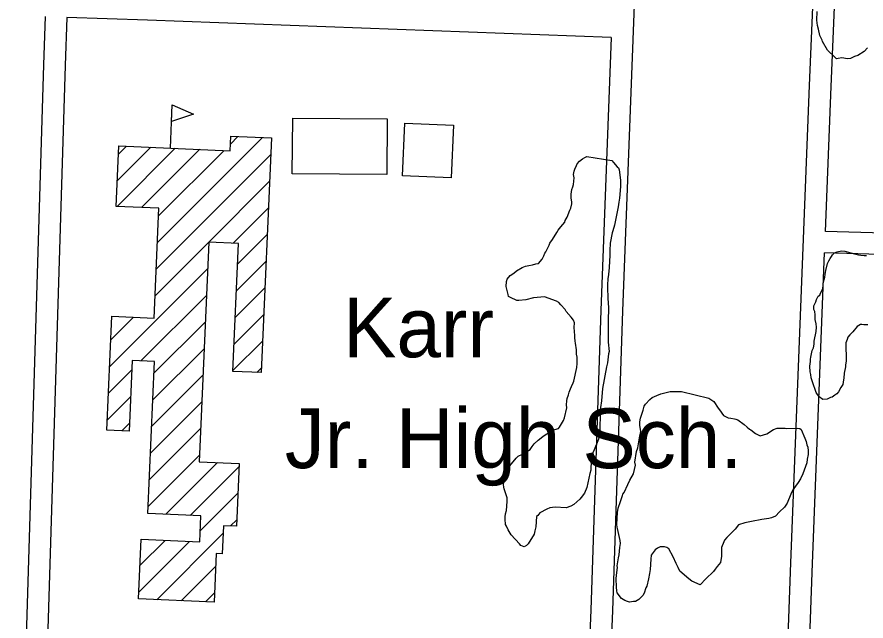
# Model space of a CAD drawing. Extents: x 3677843 to 3715951, y 511991 to 537744.
# Drawn here: x 3701704 to 3702883, y 518649 to 519488 of the extents above; entities that cross this region are included whole.
import ezdxf

# ---------------------------------------------------------------- set-up
doc = ezdxf.new("R2010")
doc.units = 0
for name, color, linetype in [('V-BLDG-IDEN', 7, 'Continuous'), ('V-BLDG-OTLN', 7, 'Continuous'), ('V-ROAD-CNTR', 7, 'Continuous'), ('V-SITE-VEGE', 7, 'Continuous')]:
    doc.layers.add(name, color=color, linetype=linetype)

msp = doc.modelspace()

# ---------------------------------------------------------------- linework, layer by layer
at = {"layer": 'V-BLDG-OTLN'}
for p, q in [((3701916.8, 519305.6), (3701919.4, 519365.5)), ((3701898.9, 519174.4), (3702044.6, 519320.1)), ((3702000.1, 519311.1), (3702010.7, 519321.6)), ((3701844.9, 519297.2), (3701855.9, 519308.2)), ((3701842.8, 519224.4), (3701923.6, 519305.3)), ((3701843.3, 519260.3), (3701889.8, 519306.8)), ((3701876.7, 519222.9), (3701957.5, 519303.8)), ((3701897.2, 519137.5), (3702056.2, 519296.4)), ((3701900.5, 519211.4), (3701991.4, 519302.3)), ((3701970.1, 519174.9), (3702054.5, 519259.4)), ((3702003.9, 519173.4), (3702052.9, 519222.4)), ((3702010.2, 519144.4), (3702051.3, 519185.4)), ((3701895.6, 519100.5), (3701970.1, 519174.9)), ((3702008.6, 519107.4), (3702049.7, 519148.5)), ((3701832.7, 519002.2), (3701968.4, 519137.9)), ((3702007, 519070.4), (3702048.1, 519111.5)), ((3701876, 519010.2), (3701966.8, 519101)), ((3702005.3, 519033.4), (3702046.4, 519074.5)), ((3701834.3, 519039.2), (3701865.8, 519070.6)), ((3701894, 518992.8), (3701965.2, 519064)), ((3702003.7, 518996.5), (3702044.8, 519037.5)), ((3701892.3, 518955.8), (3701963.6, 519027)), ((3701831.1, 518965.2), (3701863.5, 518997.6)), ((3701890.7, 518918.8), (3701962, 518990)), ((3702036.7, 518994.1), (3702043.2, 519000.6)), ((3701829.4, 518928.2), (3701861.8, 518960.6)), ((3701889.1, 518881.8), (3701960.3, 518953.1)), ((3701849.6, 518913.1), (3701860.2, 518923.7)), ((3701887.5, 518844.9), (3701958.7, 518916.1)), ((3701885.9, 518807.9), (3701957.1, 518879.1)), ((3701910.4, 518797), (3701982.2, 518868.9)), ((3701944.2, 518795.5), (3702012.1, 518863.4)), ((3701958.1, 518774.1), (3702010.5, 518826.4)), ((3702000.2, 518780.8), (3702008.9, 518789.5)), ((3701897.8, 518678.4), (3701990.1, 518770.7)), ((3701872.9, 518688.8), (3701943.4, 518759.4)), ((3701874.5, 518725.8), (3701909.5, 518760.8)), ((3701931.7, 518676.9), (3701979.8, 518725.1)), ((3701965.5, 518675.4), (3701978.2, 518688.1))]:
    msp.add_line(p, q, dxfattribs=at)
for points in [[(3701919.4, 519365.5), (3701948.9, 519352.7), (3701918.4, 519342.4)], [(3702217.2, 519268.8), (3702086.1, 519269.9), (3702086.7, 519347), (3702217.8, 519346)], [(3702309.7, 519337.4), (3702306.7, 519264.3), (3702239.3, 519267), (3702242.2, 519340.2)], [(3701970.1, 519174.9), (3701956.7, 518870), (3702012.3, 518867.6), (3702008.5, 518780.4), (3701990.6, 518781.2), (3701988.8, 518742), (3701980.6, 518742.4), (3701977.6, 518674.9), (3701872.5, 518679.5), (3701876.1, 518762.3), (3701957.5, 518758.7), (3701959.1, 518794.9), (3701885.4, 518798.1), (3701894.7, 519009.3), (3701864, 519010.7), (3701859.7, 518912.6), (3701828.8, 518914), (3701835.7, 519072), (3701894.3, 519069.4), (3701900.9, 519221.9), (3701841.7, 519224.5), (3701845.4, 519308.7), (3701999.7, 519301.9), (3702000.6, 519322.1), (3702057.2, 519319.6), (3702042.9, 518993.8), (3702003.7, 518995.5), (3702011.5, 519173.1)]]:
    msp.add_lwpolyline(points, close=True, dxfattribs=at)
at = {"layer": 'V-ROAD-CNTR'}
for points in [[(3703415.5, 521510.2), (3703399.8, 521259.2), (3703378, 520417.7), (3703374.7, 520391.6), (3703372, 520376.7), (3703367.7, 520351.4), (3703357.7, 520328), (3703349.8, 520308.1), (3703318.7, 520220.2), (3703198, 519905.6), (3703163.6, 519827.3), (3703150.5, 519798.6), (3703142.4, 519773.1), (3703134.9, 519748), (3703132.8, 519726.1), (3703130.5, 519691.3), (3703128.2, 519653.1), (3703113.8, 519223.4), (3703109.4, 519200.7), (3703102.1, 519183.1), (3703090.7, 519169.2), (3703072.2, 519158.7), (3703040.5, 519153.6), (3702825, 519159.9)], [(3703277.4, 520196.5), (3703170.3, 519917), (3703136.2, 519839.6), (3703122.4, 519809.5), (3703113.7, 519782), (3703105.3, 519753.7), (3703102.9, 519728.5), (3703100.6, 519693.3), (3703098.2, 519654.6), (3703083.9, 519226.8), (3703080.5, 519209.4), (3703076.1, 519198.7), (3703071, 519192.5), (3703062, 519187.4), (3703038.5, 519183.6), (3702826.2, 519189.8)], [(3702826.2, 519189.8), (3702834, 519391.2), (3702846.9, 519688.9), (3702841.8, 519712.2), (3702837.3, 519725.5), (3702827.9, 519744.2), (3702813.9, 519757.8), (3702790.6, 519771), (3702602.9, 519837.1)], [(3702594.1, 519808.4), (3702576.7, 519748.2), (3702573.4, 519731.4), (3702572, 519710.3), (3702569.2, 519674.4), (3702560.8, 519504.5), (3702544.3, 519078.9), (3702530.6, 518663.5), (3702513, 518240.2)], [(3702760.1, 518230.4), (3702778.3, 518729.7), (3702804, 519392.5), (3702816.7, 519686.3), (3702812.8, 519704.2), (3702809.5, 519713.9), (3702803.4, 519726.2), (3702795.7, 519733.6), (3702778.1, 519743.6), (3702594.1, 519808.4)], [(3701743.2, 519488.1), (3701740.7, 519421), (3701713.2, 518520), (3701703.9, 518269)], [(3701773.1, 519487), (3701770.7, 519420), (3701744.1, 518547.2)], [(3702529, 519458.9), (3701885, 519482.9), (3701773.1, 519487)], [(3702529, 519458.9), (3702514.3, 519080), (3702500.7, 518664.6), (3702483.1, 518241.3)], [(3702790.1, 518229.2), (3702808.3, 518728.6), (3702825, 519159.9)]]:
    msp.add_lwpolyline(points, dxfattribs=at)
at = {"layer": 'V-SITE-VEGE'}
for points in [[(3702884.8, 519444.5), (3702880, 519439.5), (3702871.3, 519434), (3702866.4, 519432.9), (3702860.9, 519430.1), (3702857.1, 519429.5), (3702848.9, 519430.6), (3702844, 519430), (3702841.8, 519429.4), (3702837.5, 519433.8), (3702831.4, 519439.2), (3702829.2, 519441.4), (3702822.1, 519453.3), (3702821.5, 519455.5), (3702818.7, 519462), (3702816.5, 519470.7), (3702815.4, 519475.6), (3702814.2, 519483.3), (3702814.7, 519495.3)], [(3702384.2, 518819.8), (3702380.3, 518832.3), (3702379.8, 518834.5), (3702379.2, 518838.3), (3702381.8, 518852.5), (3702384, 518857.4), (3702388.3, 518864.5), (3702397, 518874.9), (3702399.7, 518877.7), (3702405.6, 518880.4), (3702416.5, 518887.1), (3702419.2, 518891.4), (3702421.9, 518894.7), (3702427.3, 518900.2), (3702433.8, 518905.2), (3702438.7, 518908.5), (3702450.7, 518914.6), (3702455.6, 518916.2), (3702457.2, 518917.9), (3702462.6, 518927.2), (3702464.2, 518931), (3702467.4, 518944.7), (3702466.8, 518949), (3702467.3, 518954.5), (3702467.9, 518957.8), (3702469.5, 518962.7), (3702470.5, 518966.5), (3702472.1, 518971.4), (3702473.8, 518974.7), (3702475.9, 518979.6), (3702477, 518981.8), (3702481.2, 519000.9), (3702481.7, 519006.4), (3702481.7, 519015.1), (3702480.5, 519019.5), (3702480.5, 519025.5), (3702479.4, 519034.7), (3702478.8, 519037.5), (3702478.2, 519042.4), (3702478.2, 519045.1), (3702477.6, 519056.6), (3702478.1, 519063.1), (3702476.4, 519066.4), (3702473.1, 519070.7), (3702466.5, 519078.8), (3702464.9, 519081.6), (3702458.8, 519088.1), (3702456.1, 519091.3), (3702452.8, 519092.9), (3702436.4, 519098.8), (3702421.1, 519097.6), (3702410.2, 519094.8), (3702400.4, 519093.7), (3702397.7, 519093.7), (3702388.9, 519098), (3702386.2, 519099.6), (3702385.6, 519102.3), (3702382.8, 519113.2), (3702383.3, 519120.3), (3702384.4, 519123.6), (3702388.7, 519128.5), (3702393.6, 519131.8), (3702397.4, 519135.1), (3702405, 519139.5), (3702409.9, 519141.7), (3702414.3, 519142.3), (3702419.7, 519143.4), (3702424.1, 519144.6), (3702427.9, 519145.1), (3702432.8, 519151.2), (3702435.5, 519156.1), (3702436.5, 519159.4), (3702438.2, 519161.6), (3702442.5, 519170.9), (3702443.5, 519173.6), (3702447.3, 519178.5), (3702453.3, 519188.4), (3702455.4, 519191.7), (3702458.7, 519196.1), (3702464.6, 519202.6), (3702465.1, 519204.8), (3702467.8, 519209.8), (3702471.6, 519219.1), (3702472.7, 519222.3), (3702474.3, 519228.3), (3702474.2, 519231.1), (3702473.1, 519236), (3702473.1, 519241.4), (3702474.1, 519248), (3702475.7, 519251.8), (3702476.3, 519255.1), (3702477.3, 519264.4), (3702476.7, 519268.7), (3702477.2, 519273.6), (3702478.3, 519276.4), (3702480.5, 519281.3), (3702481.5, 519283.5), (3702484.8, 519287.3), (3702489.1, 519290.6), (3702492.4, 519292.3), (3702495.1, 519293.9)], [(3702495.1, 519293.9), (3702529.5, 519288.2), (3702532.2, 519285.4), (3702537.2, 519279.5), (3702538.8, 519277.9), (3702540, 519275.1), (3702541.7, 519261), (3702541.7, 519252.2), (3702540.2, 519235.9), (3702539.2, 519230.4), (3702538.7, 519223.9), (3702533.4, 519198.7), (3702531.2, 519190.5), (3702530.2, 519187.8), (3702527.5, 519173.6), (3702527.1, 519163.2), (3702527.1, 519156.7), (3702526.1, 519139.8), (3702525.1, 519130), (3702524, 519123.9), (3702523.5, 519115.8), (3702523.6, 519108.7), (3702524.2, 519100.5), (3702524.2, 519097.2), (3702524.9, 519083.6), (3702524.9, 519078.1), (3702524.4, 519071), (3702524.6, 519036.1), (3702525.8, 519023.1), (3702525.3, 519019.8), (3702523.7, 519007.2), (3702522.1, 519001.8), (3702516.9, 518971.7), (3702515.3, 518954.8), (3702513.8, 518945.5), (3702513.3, 518938.4), (3702513.3, 518934.6), (3702512.9, 518917.2), (3702512.4, 518907.9), (3702511.3, 518901.3), (3702505.4, 518886.6), (3702502.2, 518880.5), (3702500.7, 518863.1), (3702500.7, 518858.2), (3702499.1, 518853.8), (3702494.9, 518834.1), (3702491.6, 518826.5), (3702487.3, 518820.4), (3702485.1, 518818.2), (3702477, 518810.6), (3702472.7, 518808.3), (3702466.1, 518806.1), (3702450.9, 518807.1), (3702443.8, 518806), (3702439.4, 518804.3), (3702429.6, 518799.3), (3702426.9, 518795.5), (3702425.3, 518793.9), (3702424.3, 518779.7), (3702422.7, 518774.2), (3702421.7, 518769.3), (3702413.6, 518756.1), (3702411.4, 518753.9), (3702408.1, 518751.7), (3702403.2, 518753.9), (3702401.6, 518756.1), (3702390, 518768.5), (3702385.6, 518775.6), (3702383.4, 518780.5), (3702382.3, 518782.7), (3702381.7, 518790.3), (3702381.7, 518793.6), (3702382.2, 518797.9), (3702383.3, 518802.3), (3702384.3, 518814.9), (3702384.2, 518819.8)], [(3702885.2, 519059.9), (3702879.7, 519059.9), (3702877, 519060.4), (3702874.8, 519060.4), (3702870.5, 519057.6), (3702864.5, 519050.5), (3702860.2, 519046.1), (3702857.5, 519042.8), (3702856.4, 519039.6), (3702854.8, 519035.2), (3702855, 519009.5), (3702853.9, 519004.6), (3702853.9, 519001.9), (3702852.4, 518993.2), (3702851.9, 518986.1), (3702851.3, 518983.9), (3702850.3, 518977.3), (3702847.6, 518973), (3702844.3, 518966.9), (3702842.2, 518964.2), (3702839.5, 518962.5), (3702835.7, 518959.8), (3702833.5, 518959.2), (3702828.6, 518957), (3702822.6, 518956.4), (3702817.7, 518960.2), (3702813.3, 518966.2), (3702808.2, 518980.9), (3702806.6, 518986.3), (3702806, 518991.2), (3702804.9, 518995), (3702804.8, 519002.7), (3702805.3, 519009.2), (3702805.3, 519012.5), (3702805.8, 519015.2), (3702808, 519024.5), (3702809.6, 519028.3), (3702810.6, 519033.3), (3702810.6, 519037.6), (3702813.2, 519050.7), (3702813.8, 519056.7), (3702813.2, 519061.6), (3702812, 519067.6), (3702812, 519074.2), (3702811.4, 519078.5), (3702810.3, 519081.3), (3702810.3, 519086.7), (3702813, 519092.2), (3702814, 519095.5), (3702816.2, 519099.8), (3702818.4, 519101.5), (3702819.4, 519104.2), (3702822.7, 519110.2), (3702823.2, 519115.7), (3702823.2, 519117.9), (3702825.3, 519126.1), (3702825.8, 519129.9), (3702826.9, 519135.4), (3702829, 519145.2), (3702831.1, 519149), (3702832.8, 519152.3), (3702834.9, 519155), (3702836, 519157.2), (3702838.7, 519160), (3702842.5, 519161.6), (3702848.5, 519162.8), (3702853.4, 519162.3), (3702866.5, 519158.5), (3702872, 519157.5), (3702875.3, 519157), (3702880.2, 519156.4), (3702883.5, 519156.5)], [(3702801.1, 518873.8), (3702800.6, 518868.3), (3702794.7, 518853), (3702791.5, 518846.4), (3702788.3, 518841), (3702781.2, 518831.1), (3702778, 518825.1), (3702773.2, 518812.5), (3702769.4, 518807), (3702762.3, 518800.4), (3702756.9, 518794.4), (3702751.5, 518792.2), (3702747.7, 518791.1), (3702737.9, 518789.9), (3702723.7, 518787.1), (3702714.4, 518785.4), (3702705.7, 518782.6), (3702700.9, 518776.6), (3702689.5, 518765), (3702686.2, 518761.2), (3702685.2, 518759), (3702681.9, 518750.8), (3702682, 518738.8), (3702680.4, 518730.1), (3702676.1, 518724.6), (3702673.4, 518720.8), (3702670.7, 518717.5), (3702660.4, 518707.6), (3702652.3, 518699.3), (3702640.8, 518704.2), (3702636.4, 518707.4), (3702624.3, 518718.3), (3702621.6, 518723.1), (3702618.8, 518728.6), (3702614.9, 518737.8), (3702608.9, 518749.2), (3702606.1, 518750.9), (3702602.9, 518751.9), (3702596.8, 518751.9), (3702593, 518750.2), (3702589.8, 518747.5), (3702584.4, 518740.4), (3702583.9, 518734.9), (3702582.9, 518720.2), (3702581.8, 518714.7), (3702580.8, 518707.6), (3702578.1, 518697.2), (3702577, 518695), (3702574.4, 518687.4), (3702572.8, 518684.1), (3702567.3, 518678.6), (3702562.4, 518675.8), (3702559.7, 518675.8), (3702554.3, 518675.2), (3702551.5, 518675.8), (3702547.7, 518677.4), (3702543.3, 518680.1), (3702537.3, 518688.2), (3702536.7, 518691), (3702536.1, 518695.9), (3702535.5, 518707.9), (3702536.5, 518716), (3702537.6, 518723.1), (3702537, 518725.3), (3702539.1, 518736.8), (3702539.7, 518740.6), (3702540.7, 518751), (3702541.7, 518756.4), (3702541.2, 518760.8), (3702537.8, 518777.1), (3702537.2, 518779.3), (3702536.6, 518783.1), (3702537.6, 518799.5), (3702538.7, 518805.5), (3702541.9, 518814.8), (3702544.6, 518823), (3702545.1, 518825.2), (3702546.7, 518827.4), (3702552.1, 518838.3), (3702554.8, 518844.3), (3702559.6, 518853.1), (3702562.8, 518865.1), (3702561.7, 518869.5), (3702563.8, 518884.2), (3702565.9, 518889.1), (3702568.6, 518906.1), (3702569.6, 518909.9), (3702570.2, 518912.6), (3702568.5, 518920.2), (3702568.4, 518925.2), (3702569.5, 518930.6), (3702573.2, 518941.5), (3702574.8, 518947), (3702576.5, 518949.8), (3702582.4, 518956.3), (3702585.7, 518959.1), (3702588.9, 518960.7), (3702592.2, 518961.9), (3702597.6, 518964.1), (3702610.7, 518967.4), (3702626.5, 518967.5)], [(3702626.5, 518967.5), (3702664.2, 518958.5), (3702671.3, 518953.6), (3702677.4, 518944.4), (3702679, 518942.2), (3702684.6, 518934.1), (3702691.1, 518930.9), (3702694.9, 518930.3), (3702699.9, 518929.8), (3702702, 518929.3), (3702704.8, 518928.2), (3702713.5, 518921.7), (3702717.4, 518918), (3702720.7, 518915.2), (3702722.9, 518914.2), (3702729.4, 518909.3), (3702735.5, 518906.1), (3702744.7, 518908.9), (3702754, 518914.9), (3702759.4, 518916.6), (3702770.3, 518916.7), (3702772.5, 518916.1), (3702787.8, 518916.8), (3702790.5, 518916.3), (3702792.7, 518914.6), (3702797.7, 518902.7), (3702799.3, 518898.3), (3702800.5, 518893.4), (3702801.6, 518890.1), (3702802.1, 518885.2), (3702802.2, 518880.3), (3702801.1, 518873.8)]]:
    msp.add_lwpolyline(points, dxfattribs=at)

# ---------------------------------------------------------------- texts
at = {"layer": 'V-BLDG-IDEN'}
for s, p in [('Karr', (3702156.6, 519015)), ('Jr. High Sch.', (3702075.7, 518861.1))]:
    msp.add_text(s, height=83, dxfattribs=at).set_placement(p)

doc.saveas('drawing.dxf')
